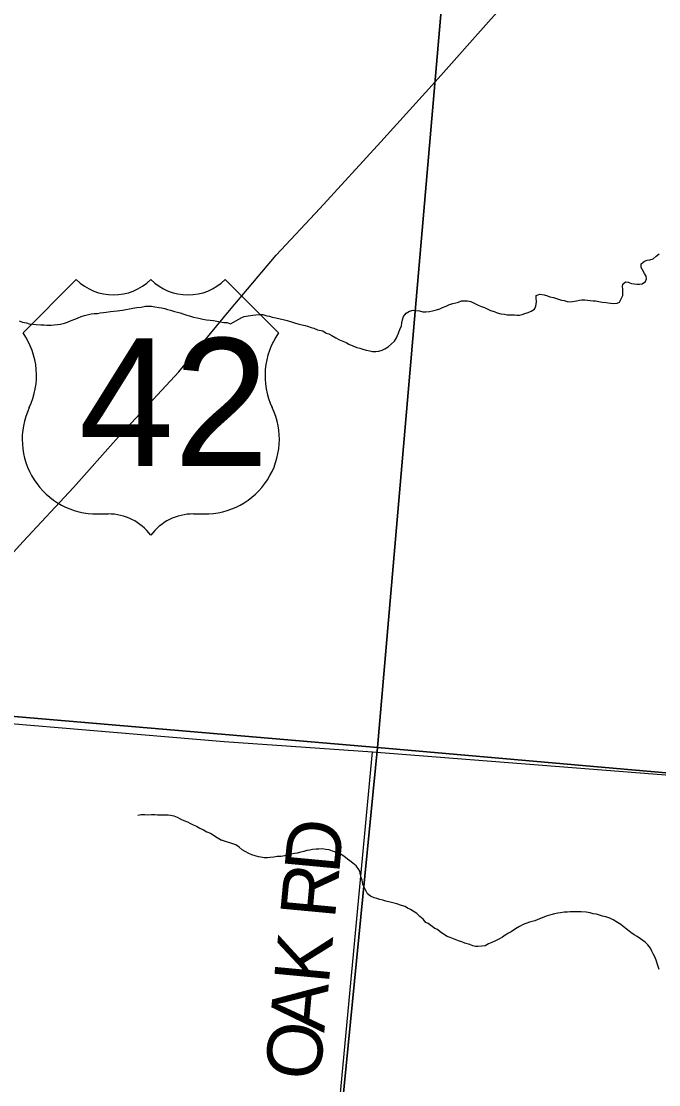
# Model space of a CAD drawing. Extents: x 1310247 to 1664935, y 284496 to 704931.
# Drawn here: x 1508843 to 1512317, y 545674 to 551466 of the extents above; entities that cross this region are included whole.
import ezdxf

# ---------------------------------------------------------------- set-up
doc = ezdxf.new("R2010")
doc.units = 0
for name, color, linetype in [('GM_P_State_Shield', 7, 'Continuous'), ('GM_X_Airport_Class_3', 7, 'Continuous'), ('GM_X_Corporation', 7, 'Continuous'), ('GM_X_County', 7, 'Continuous'), ('GM_X_County_Subdivision_Text', 7, 'Continuous'), ('GM_X_Minor_River_Text', 7, 'Continuous'), ('GM_X_Township_Subdivision', 7, 'Continuous')]:
    doc.layers.add(name, color=color, linetype=linetype)

msp = doc.modelspace()

# ---------------------------------------------------------------- linework, layer by layer
at = {"layer": 'GM_P_State_Shield'}
msp.add_lwpolyline([(1508008.4, 547706.9), (1508276.4, 548001.6), (1508569.2, 548321.7), (1508853.6, 548632), (1509127.7, 548926.5), (1509373.1, 549201.5), (1509700.8, 549557), (1509977.8, 549889.8), (1510232.1, 550191.4), (1510470.4, 550445.2), (1510801.9, 550808.8), (1511114.4, 551154.8), (1511389.6, 551461.9), (1511656.7, 551763.1), (1511921.5, 552054.3), (1512184.4, 552351.7), (1512397.7, 552592.3), (1512660.5, 552885.6), (1512937.8, 553193.5)], dxfattribs=at)
at = {"layer": 'GM_X_Airport_Class_3'}
for p, q in [((1509142.5, 550058.7), (1508852.5, 549768.7)), ((1510244.6, 549768.7), (1509954.6, 550058.7)), ((1509258.5, 548782.6), (1509316.5, 548782.6)), ((1509780.6, 548782.6), (1509838.6, 548782.6))]:
    msp.add_line(p, q, dxfattribs=at)
for centre, radius, start, end in [((1509345.5, 550265.9), 290, 225.573, 314.427), ((1509751.6, 550265.9), 290, 225.573, 314.427), ((1508519.8, 549535.8), 406.1, 334.54712, 35.00093), ((1510577.3, 549535.8), 406.1, 144.99907, 205.45288), ((1509254, 549188.6), 406.1, 154.83192, 270.63826), ((1509843.1, 549188.6), 406.1, 269.36174, 25.16808), ((1509316.5, 548492.5), 290, 36.8699, 90), ((1509780.6, 548492.5), 290, 90, 143.1301)]:
    msp.add_arc(centre, radius, start, end, dxfattribs=at)
at = {"layer": 'GM_X_County'}
for points in [[(1505732.3, 553821.5), (1511250.4, 552913.7), (1510784.7, 547510.1), (1505209, 547985.9)], [(1510784.7, 547510.1), (1510260.5, 542198.5), (1504740.5, 542623.8), (1505209, 547985.9)]]:
    msp.add_lwpolyline(points, close=True, dxfattribs=at)
for points in [[(1514589.8, 547176), (1510784.7, 547510.1), (1511250.4, 552913.7)], [(1510260.5, 542198.5), (1510784.7, 547510.1), (1514589.8, 547176), (1514543.4, 547146.8), (1514523.1, 547015.2), (1514514.8, 546885.4), (1514524.1, 546727.3), (1514520.8, 546651.3), (1514503.2, 546561.7), (1514465.1, 546438.3), (1514431.4, 546343), (1514375.8, 546246), (1514310.6, 546177.1), (1514239.7, 546128.4), (1514211.8, 546130.8), (1514186, 546141.3), (1514167.9, 546135.6), (1514147.3, 546098), (1514100.5, 546052.8), (1514011.1, 545972.4), (1513975.9, 545901), (1513945.2, 545747.6), (1513931.8, 545669.8)]]:
    msp.add_lwpolyline(points, dxfattribs=at)
at = {"layer": 'GM_X_County_Subdivision_Text'}
for points in [[(1508008.4, 547706.9), (1509947.9, 547543.9), (1510756.2, 547485.9), (1513117.2, 547302.1), (1513117.5, 547302)], [(1510528.3, 544858), (1510523.7, 544875.8), (1510525.6, 545028.1), (1510756.2, 547485.9)]]:
    msp.add_lwpolyline(points, dxfattribs=at)
at = {"layer": 'GM_X_Minor_River_Text'}
for points in [[(1511709.5, 549969.9), (1511723.5, 549965.7), (1511743.5, 549961.3), (1511759.5, 549955), (1511787.5, 549946.4), (1511801.5, 549944.2), (1511817.5, 549939.8), (1511831.6, 549937.6), (1511845.7, 549939.3), (1511867.9, 549942.9), (1511884.1, 549946.7), (1511898.2, 549948.4), (1511914.3, 549948.1), (1511942.5, 549945.6), (1511958.5, 549943.3), (1511972.6, 549943), (1511990.6, 549938.7), (1512008.7, 549936.3), (1512030.8, 549933.9), (1512052.8, 549929.5), (1512070.9, 549929.2), (1512089.1, 549930.8), (1512103.3, 549936.6), (1512111.8, 549954.5), (1512120.2, 549972.5), (1512120.6, 549990.5), (1512121, 550006.6), (1512119.3, 550020.7), (1512121.6, 550034.7), (1512136, 550046.5), (1512150, 550044.2), (1512168, 550037.9), (1512182, 550035.6), (1512198.1, 550033.3), (1512212.2, 550033), (1512226.3, 550034.8), (1512244.7, 550048.5), (1512249.1, 550062.5), (1512247.4, 550076.6), (1512239.7, 550092.8), (1512228, 550111.1), (1512220.3, 550125.3), (1512220.8, 550145.4), (1512239.2, 550159.1), (1512253.4, 550164.8), (1512267.5, 550166.6), (1512285.8, 550172.3), (1512302.2, 550186), (1512318.6, 550199.8)], [(1510027.8, 549844), (1510044, 549851.8), (1510058.3, 549857.5), (1510078.5, 549861.2), (1510104.7, 549864.7), (1510120.9, 549866.4), (1510141, 549868.1), (1510159.2, 549867.8), (1510181.2, 549861.3), (1510195.2, 549859.1), (1510209.2, 549854.8), (1510229.2, 549850.4), (1510253.3, 549845.9), (1510277.3, 549839.5), (1510291.3, 549835.2), (1510315.3, 549828.8), (1510331.3, 549822.4), (1510349.3, 549818.1), (1510365.3, 549813.8), (1510389.3, 549809.3), (1510403.3, 549805), (1510423.3, 549798.7), (1510437.3, 549794.4), (1510457.3, 549786), (1510485.3, 549779.4), (1510505.1, 549767), (1510519.1, 549762.8), (1510535, 549754.4), (1510556.9, 549742), (1510576.8, 549731.6), (1510594.7, 549723.2), (1510612.7, 549716.9), (1510628.6, 549706.5), (1510650.5, 549698.1), (1510670.5, 549689.7), (1510688.5, 549685.3), (1510704.5, 549679), (1510722.5, 549674.7), (1510742.5, 549670.3), (1510756.5, 549668), (1510774.7, 549667.7), (1510790.8, 549669.4), (1510809.1, 549675.1), (1510823.3, 549680.9), (1510841.7, 549692.6), (1510860.1, 549708.3), (1510876.6, 549724.1), (1510887.1, 549742), (1510897.7, 549767.9), (1510908.3, 549791.8), (1510914.7, 549805.7), (1510917.1, 549823.8), (1510919.5, 549839.8), (1510925.9, 549857.7), (1510940.4, 549875.6), (1510958.8, 549887.3), (1510979, 549892.9), (1510993.1, 549890.7), (1511013.2, 549888.3), (1511031.2, 549883.9), (1511047.3, 549883.6), (1511067.4, 549885.3), (1511083.6, 549889), (1511105.9, 549894.6), (1511124.1, 549900.3), (1511138.4, 549906.1), (1511158.7, 549913.7), (1511177, 549923.4), (1511195.3, 549929.1), (1511211.4, 549932.8), (1511225.6, 549936.6), (1511241.9, 549942.3), (1511258, 549944), (1511274.1, 549943.8), (1511292.1, 549939.4), (1511314, 549929), (1511331.9, 549918.6), (1511349.9, 549912.2), (1511367.8, 549905.9), (1511399.7, 549891.2), (1511419.7, 549884.9), (1511435.7, 549878.5), (1511455.7, 549872.2), (1511475.7, 549869.8), (1511489.8, 549867.5), (1511515.9, 549867), (1511530, 549866.8), (1511544.1, 549864.5), (1511558.1, 549864.2), (1511572.3, 549868), (1511586.5, 549873.8), (1511604.8, 549879.5), (1511621.1, 549887.2), (1511639.4, 549896.9), (1511645.9, 549914.9), (1511650.4, 549936.9), (1511648.9, 549959), (1511649.2, 549973), (1511669.4, 549978.7), (1511691.5, 549976.3), (1511709.5, 549969.9)], [(1509094.5, 549827.7), (1509114.8, 549835.1), (1509139.3, 549844.4), (1509153.5, 549849.9), (1509169.8, 549857.4), (1509188.1, 549862.9), (1509202.3, 549866.5), (1509224.5, 549871.8), (1509240.7, 549873.3), (1509258.8, 549874.7), (1509273, 549878.3), (1509291.1, 549879.8), (1509305.2, 549881.3), (1509329.5, 549884.6), (1509347.6, 549886), (1509365.8, 549889.5), (1509379.9, 549891), (1509394, 549892.6), (1509412.2, 549896), (1509432.4, 549899.4), (1509450.6, 549902.9), (1509472.8, 549906.2), (1509497, 549909.5), (1509519.3, 549914.8), (1509537.4, 549914.2), (1509553.4, 549913.7), (1509571.4, 549911.2), (1509593.4, 549906.5), (1509607.4, 549904.1), (1509625.4, 549901.5), (1509639.2, 549895.1), (1509655.2, 549892.6), (1509677.1, 549885.9), (1509695, 549881.3), (1509709, 549876.9), (1509722.9, 549872.4), (1509744.8, 549865.8), (1509758.7, 549861.3), (1509780.6, 549854.6), (1509800.5, 549850), (1509818.5, 549847.5), (1509832.4, 549843), (1509852.4, 549840.4), (1509872.4, 549837.8), (1509890.4, 549835.2), (1509908.4, 549832.7), (1509926.4, 549828.1), (1509946.4, 549825.5), (1509964.4, 549824.9), (1509982.3, 549818.4), (1510027.8, 549844)], [(1508831.5, 549833.8), (1508849.4, 549827.3), (1508871.3, 549822.6), (1508885.2, 549818.2), (1508905.2, 549815.5), (1508923.3, 549815), (1508949.3, 549812.2), (1508967.4, 549811.6), (1508981.4, 549811.2), (1509005.5, 549810.4), (1509021.6, 549811.9), (1509039.8, 549813.4), (1509056, 549816.9), (1509078.2, 549822.2), (1509094.5, 549827.7)], [(1509478, 547141.4), (1509496.2, 547144.9), (1509516.3, 547146.3), (1509532.3, 547143.8), (1509552.4, 547145.2), (1509570.5, 547144.6), (1509584.6, 547144.2), (1509602.6, 547143.6), (1509622.7, 547143), (1509642.8, 547144.4), (1509656.8, 547141.9), (1509674.7, 547137.4), (1509692.6, 547130.8), (1509712.4, 547120.2), (1509728.2, 547113.7), (1509748, 547105.1), (1509761.9, 547098.6), (1509779.7, 547090.1), (1509797.5, 547081.5), (1509815.2, 547070.9), (1509835, 547062.3), (1509854.8, 547051.7), (1509874.6, 547043.1), (1509888.4, 547034.6), (1509902.1, 547026.2), (1509919.9, 547015.6), (1509933.6, 547005.2)], [(1510933.9, 546644.1), (1510913.9, 546650.5), (1510889.9, 546659), (1510874, 546663.3), (1510853.9, 546667.7), (1510829.9, 546674.1), (1510813.9, 546678.4), (1510795.9, 546682.8), (1510779.9, 546687.1), (1510765.9, 546691.4), (1510745.9, 546699.8), (1510730.2, 546714.1), (1510718.5, 546734.4), (1510710.9, 546750.6), (1510703.2, 546766.8), (1510699.6, 546787), (1510695.9, 546803.1), (1510692.2, 546817.2), (1510688.6, 546837.4), (1510678.9, 546851.6), (1510667.1, 546865.9), (1510649.4, 546880.3), (1510633.5, 546892.6), (1510619.7, 546902.9), (1510599.9, 546919.3), (1510580.1, 546931.8), (1510566.1, 546938), (1510552.1, 546942.3), (1510538.1, 546946.6), (1510520.1, 546952.9), (1510502.1, 546955.3), (1510482, 546957.7), (1510463.8, 546956), (1510449.8, 546956.2), (1510429.6, 546954.6), (1510415.4, 546950.8), (1510399.3, 546949.1), (1510383, 546943.4), (1510366.9, 546939.7), (1510346.6, 546934), (1510332.5, 546932.3), (1510312.3, 546928.6), (1510294.1, 546924.9), (1510277.9, 546921.2), (1510259.7, 546917.5), (1510237.5, 546915.9), (1510219.3, 546912.2), (1510199.1, 546910.6), (1510185, 546908.9), (1510166.9, 546909.2), (1510148.9, 546913.5), (1510134.8, 546915.8), (1510116.8, 546920.2), (1510098.8, 546926.5), (1510082.9, 546932.8), (1510063, 546943.2), (1510047.1, 546953.6), (1510029.3, 546967.9), (1510011.5, 546980.3), (1509933.6, 547005.2)], [(1512319.2, 546301.4), (1512311.7, 546323.7), (1512302.2, 546351.9), (1512294.6, 546370.2), (1512286.9, 546386.4), (1512279.2, 546400.6), (1512271.5, 546416.8), (1512257.8, 546435.1), (1512242, 546449.4), (1512216.3, 546468), (1512198.4, 546480.4), (1512182.6, 546490.7), (1512164.7, 546503.1), (1512146.9, 546517.5), (1512123.2, 546536), (1512109.3, 546546.3), (1512091.5, 546556.6), (1512067.6, 546571.1), (1512049.7, 546581.5), (1512027.7, 546587.9), (1512009.7, 546592.3), (1511977.8, 546602.9), (1511959.7, 546605.3), (1511943.7, 546609.6), (1511921.6, 546614), (1511893.5, 546614.5), (1511863.3, 546615), (1511849.2, 546615.3), (1511833.1, 546615.6), (1511819, 546613.8), (1511800.9, 546614.2), (1511780.6, 546610.5), (1511766.5, 546608.8), (1511748.3, 546605.1), (1511728.1, 546599.4), (1511703.7, 546591.9), (1511689.5, 546586.1), (1511667.2, 546576.5), (1511640.8, 546566.9), (1511612.4, 546559.4), (1511577.9, 546546), (1511557.5, 546536.3), (1511535.1, 546522.6), (1511512.6, 546507), (1511498.3, 546499.2), (1511479.9, 546487.5), (1511465.6, 546477.7), (1511445.2, 546466), (1511422.9, 546456.4), (1511406.6, 546448.7), (1511388.3, 546441), (1511369.9, 546429.3), (1511351.8, 546427.6), (1511331.6, 546425.9), (1511317.5, 546426.2), (1511303.5, 546430.5), (1511287.5, 546436.8), (1511259.6, 546445.3), (1511243.6, 546451.7), (1511225.6, 546458), (1511197.7, 546468.6), (1511179.7, 546474.9), (1511163.7, 546481.2), (1511143.9, 546493.7), (1511126.1, 546506), (1511110.2, 546518.4), (1511096.3, 546524.7), (1511082.4, 546534.9), (1511060.6, 546551.4), (1511046.7, 546557.7), (1511033, 546576), (1511015.2, 546590.4), (1510997.5, 546606.8), (1510977.6, 546619.2), (1510963.7, 546627.5), (1510947.8, 546635.8), (1510933.9, 546644.1)]]:
    msp.add_lwpolyline(points, dxfattribs=at)

# ---------------------------------------------------------------- texts
at = {"layer": 'GM_X_Airport_Class_3'}
msp.add_text('42', height=696.1, dxfattribs=at).set_placement((1509156.7, 549043.6))
at = {"layer": 'GM_X_Corporation'}
for s in ['/', '0']:
    msp.add_text(s, height=1, dxfattribs=at).set_placement((1509548.2, 549386.2))
msp.add_text('42', height=1, rotation=0.00001, dxfattribs=at).set_placement((1509341.8, 549179.2))
at = {"layer": 'GM_X_Township_Subdivision'}
for s, rotation, p in [('D', 84.64099, (1510574.6, 546817.6)), ('R', 84.64125, (1510551.6, 546572.2)), ('K', 84.64099, (1510518.3, 546217.4)), ('A', 84.64099, (1510493.7, 545954.6)), ('O', 84.6406, (1510469, 545691.7))]:
    msp.add_text(s, height=300, rotation=rotation, dxfattribs=at).set_placement(p)

doc.saveas('drawing.dxf')
